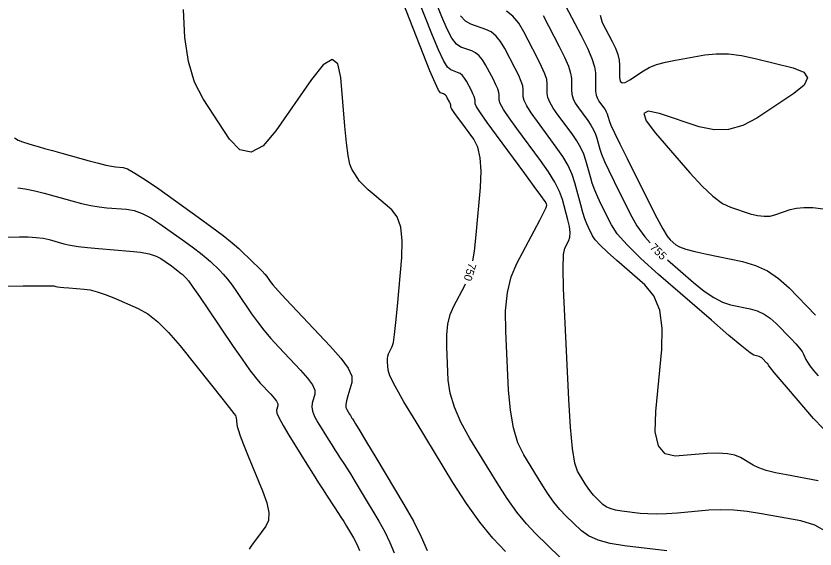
# Model space of a CAD drawing. Extents: x 2082232 to 2083549, y 592624 to 593832.
# Drawn here: x 2082893.7 to 2082963.1, y 592676 to 592722.3 of the extents above; entities that cross this region are included whole.
import ezdxf

# ---------------------------------------------------------------- set-up
doc = ezdxf.new("R2010")
doc.units = 0
doc.layers.add('DT_X_Contour_Major', color=7, linetype='Continuous')
doc.layers.add('DT_X_Contour_Minor', color=7, linetype='Continuous')

msp = doc.modelspace()

# ---------------------------------------------------------------- linework, layer by layer
at = {"layer": 'DT_X_Contour_Major'}
for points in [[(2082933.387, 592701.024), (2082933.537, 592701.855), (2082933.699, 592703.285), (2082934.055, 592707.388), (2082934.119, 592708.806), (2082934.043, 592709.982), (2082933.829, 592710.916), (2082933.476, 592711.609), (2082932.348, 592713.133), (2082931.977, 592713.639), (2082931.713, 592714.015), (2082931.555, 592714.259), (2082931.502, 592714.373), (2082931.502, 592714.503), (2082931.493, 592714.562), (2082931.468, 592714.641), (2082931.425, 592714.742), (2082931.366, 592714.862), (2082931.184, 592715.212), (2082931.112, 592715.331), (2082931.033, 592715.425), (2082930.947, 592715.495), (2082930.855, 592715.541), (2082930.598, 592715.63), (2082930.431, 592715.867), (2082930.125, 592716.511), (2082929.679, 592717.561), (2082929.093, 592719.019), (2082927.345, 592723.448)], [(2082939.508, 592722.362), (2082940.911, 592719.665), (2082941.372, 592718.734), (2082941.7, 592717.961), (2082941.897, 592717.348), (2082941.963, 592716.893), (2082941.961, 592715.894), (2082941.999, 592715.514), (2082942.113, 592715.126), (2082942.304, 592714.727), (2082942.571, 592714.319), (2082943.385, 592713.219), (2082943.664, 592712.813), (2082943.891, 592712.422), (2082944.065, 592712.045), (2082944.187, 592711.682), (2082944.442, 592710.734), (2082944.592, 592710.292), (2082944.849, 592709.674), (2082945.213, 592708.881), (2082945.685, 592707.914), (2082947.086, 592705.102), (2082947.664, 592704.076), (2082948.35, 592703.106), (2082948.809, 592702.577)], [(2082893.872, 592707.366), (2082894.103, 592707.352), (2082894.654, 592707.262), (2082895.342, 592707.11), (2082896.166, 592706.895), (2082898.547, 592706.237), (2082899.407, 592706.015), (2082900.204, 592705.842), (2082900.937, 592705.718), (2082901.606, 592705.643), (2082903.304, 592705.507), (2082903.963, 592705.39), (2082904.666, 592705.141), (2082905.413, 592704.759), (2082906.205, 592704.245), (2082908.373, 592702.698), (2082909.122, 592702.155), (2082909.743, 592701.686), (2082910.235, 592701.291), (2082910.599, 592700.969), (2082911.398, 592700.21), (2082911.718, 592699.874), (2082912.081, 592699.436), (2082912.487, 592698.896), (2082912.934, 592698.253), (2082914.184, 592696.403), (2082914.683, 592695.702), (2082915.243, 592694.987), (2082915.863, 592694.258), (2082916.543, 592693.515), (2082918.437, 592691.516), (2082919.047, 592690.823), (2082919.457, 592690.245), (2082919.667, 592689.78), (2082919.677, 592689.429), (2082919.436, 592688.647), (2082919.399, 592688.322), (2082919.469, 592687.934), (2082919.647, 592687.484), (2082919.932, 592686.971), (2082920.835, 592685.519), (2082921.15, 592685.013), (2082921.421, 592684.584), (2082921.645, 592684.231), (2082921.824, 592683.955), (2082922.24, 592683.32), (2082922.448, 592682.993), (2082922.76, 592682.485), (2082923.175, 592681.799), (2082923.695, 592680.932), (2082925.22, 592678.383), (2082925.75, 592677.438), (2082926.196, 592676.514), (2082926.56, 592675.613)], [(2082950.305, 592701.107), (2082952.581, 592699.129), (2082953.495, 592698.387), (2082954.332, 592697.819), (2082955.093, 592697.424), (2082955.776, 592697.202), (2082957.496, 592696.842), (2082958.12, 592696.662), (2082958.703, 592696.392), (2082959.244, 592696.031), (2082959.744, 592695.58), (2082961.023, 592694.256), (2082961.452, 592693.8), (2082961.78, 592693.423), (2082962.008, 592693.125), (2082962.136, 592692.906), (2082962.341, 592692.43), (2082962.466, 592692.207), (2082962.686, 592691.896), (2082963, 592691.497), (2082963.41, 592691.011)], [(2082940.965, 592675.261), (2082938.854, 592677.293), (2082938.051, 592678.141), (2082937.224, 592679.161), (2082936.375, 592680.353), (2082935.503, 592681.717), (2082933.147, 592685.583), (2082932.367, 592686.988), (2082931.794, 592688.302), (2082931.43, 592689.524), (2082931.272, 592690.656), (2082931.13, 592693.554), (2082931.128, 592694.589), (2082931.23, 592695.52), (2082931.436, 592696.347), (2082931.746, 592697.071), (2082932.709, 592698.864), (2082932.777, 592699.022)]]:
    msp.add_lwpolyline(points, dxfattribs=at)
at = {"layer": 'DT_X_Contour_Minor'}
for points in [[(2082964.259, 592677.403), (2082963.125, 592678.04), (2082961.897, 592678.408), (2082958.495, 592679.03), (2082957.251, 592679.223), (2082956.072, 592679.336), (2082954.958, 592679.369), (2082953.907, 592679.321), (2082951.193, 592679.086), (2082950.228, 592679.018), (2082949.366, 592678.99), (2082948.609, 592679.003), (2082947.955, 592679.055), (2082946.352, 592679.25), (2082945.798, 592679.34), (2082945.339, 592679.466), (2082944.974, 592679.627), (2082944.704, 592679.824), (2082944.111, 592680.395), (2082943.885, 592680.633), (2082943.653, 592680.92), (2082943.414, 592681.255), (2082943.169, 592681.638), (2082942.506, 592682.725), (2082942.272, 592683.421), (2082942.067, 592684.693), (2082941.89, 592686.542), (2082941.742, 592688.967), (2082941.386, 592696.204), (2082941.286, 592698.609), (2082941.253, 592700.398), (2082941.286, 592701.571), (2082941.386, 592702.128), (2082941.742, 592702.79), (2082941.837, 592703.09), (2082941.854, 592703.492), (2082941.794, 592703.996), (2082941.655, 592704.602), (2082941.183, 592706.356), (2082940.932, 592707.062), (2082940.532, 592707.864), (2082939.983, 592708.763), (2082939.286, 592709.757), (2082937.228, 592712.538), (2082936.553, 592713.473), (2082936.071, 592714.192), (2082935.782, 592714.695), (2082935.685, 592714.982), (2082935.686, 592715.459), (2082935.655, 592715.676), (2082935.561, 592715.969), (2082935.404, 592716.338), (2082935.184, 592716.783), (2082934.513, 592718.072), (2082934.249, 592718.51), (2082933.959, 592718.858), (2082933.643, 592719.116), (2082933.301, 592719.285), (2082932.354, 592719.613), (2082931.985, 592719.87), (2082931.586, 592720.394), (2082931.159, 592721.185), (2082930.702, 592722.245), (2082929.447, 592725.425)], [(2082950.244, 592675.792), (2082946.59, 592676.234), (2082945.327, 592676.441), (2082944.281, 592676.727), (2082943.45, 592677.095), (2082942.835, 592677.542), (2082941.482, 592678.844), (2082940.968, 592679.387), (2082940.438, 592680.04), (2082939.895, 592680.804), (2082939.336, 592681.677), (2082937.826, 592684.154), (2082937.32, 592685.204), (2082936.931, 592686.497), (2082936.66, 592688.033), (2082936.507, 592689.812), (2082936.258, 592694.879), (2082936.247, 592696.674), (2082936.403, 592698.259), (2082936.724, 592699.633), (2082937.21, 592700.798), (2082938.73, 592703.624), (2082939.226, 592704.557), (2082939.577, 592705.24), (2082939.782, 592705.67), (2082939.841, 592705.849), (2082939.802, 592705.991), (2082939.674, 592706.195), (2082939.317, 592706.698), (2082938.732, 592707.501), (2082937.92, 592708.604), (2082935.447, 592711.944), (2082934.636, 592713.055), (2082934.057, 592713.88), (2082933.709, 592714.421), (2082933.594, 592714.677), (2082933.594, 592714.981), (2082933.574, 592715.119), (2082933.514, 592715.305), (2082933.415, 592715.54), (2082933.275, 592715.823), (2082932.849, 592716.642), (2082932.68, 592716.921), (2082932.496, 592717.142), (2082932.295, 592717.306), (2082932.078, 592717.413), (2082931.476, 592717.621), (2082931.208, 592717.868), (2082930.856, 592718.452), (2082930.419, 592719.373), (2082929.898, 592720.632), (2082928.396, 592724.436)], [(2082941.173, 592723.792), (2082942.82, 592720.626), (2082943.361, 592719.532), (2082943.747, 592718.625), (2082943.978, 592717.905), (2082944.055, 592717.371), (2082944.053, 592716.198), (2082944.071, 592715.788), (2082944.127, 592715.437), (2082944.22, 592715.145), (2082944.352, 592714.913), (2082944.752, 592714.372), (2082944.889, 592714.173), (2082945, 592713.981), (2082945.086, 592713.796), (2082945.145, 592713.618), (2082945.271, 592713.152), (2082945.402, 592712.819), (2082945.701, 592712.168), (2082946.169, 592711.198), (2082946.806, 592709.911), (2082948.727, 592706.055), (2082949.38, 592704.77), (2082949.9, 592703.805), (2082950.287, 592703.162), (2082950.54, 592702.839), (2082951.037, 592702.407), (2082951.345, 592702.235), (2082951.897, 592702.043), (2082952.692, 592701.83), (2082953.731, 592701.597), (2082956.827, 592700.95), (2082957.95, 592700.625), (2082958.999, 592700.139), (2082959.974, 592699.489), (2082960.874, 592698.677), (2082963.174, 592696.295)], [(2082936.226, 592675.742), (2082935.134, 592676.895), (2082934.01, 592678.281), (2082932.856, 592679.902), (2082931.67, 592681.756), (2082928.467, 592687.013), (2082927.414, 592688.771), (2082926.658, 592690.106), (2082926.199, 592691.016), (2082926.037, 592691.501), (2082926.001, 592692.229), (2082926.001, 592692.489), (2082926.027, 592692.723), (2082926.078, 592692.931), (2082926.156, 592693.112), (2082926.398, 592693.563), (2082926.495, 592693.909), (2082926.603, 592694.61), (2082926.723, 592695.666), (2082926.855, 592697.077), (2082927.223, 592701.313), (2082927.272, 592702.763), (2082927.143, 592703.937), (2082926.838, 592704.835), (2082926.355, 592705.458), (2082924.832, 592706.749), (2082924.31, 592707.207), (2082923.889, 592707.612), (2082923.568, 592707.964), (2082923.347, 592708.263), (2082922.891, 592708.991), (2082922.725, 592709.429), (2082922.57, 592710.197), (2082922.424, 592711.295), (2082922.289, 592712.723), (2082921.942, 592716.971), (2082921.684, 592718.155), (2082921.169, 592718.523), (2082920.399, 592718.073), (2082919.373, 592716.806), (2082916.296, 592712.338), (2082915.178, 592711.036), (2082914.134, 592710.48), (2082913.164, 592710.672), (2082912.267, 592711.609), (2082909.973, 592715.106), (2082909.221, 592716.574), (2082908.684, 592718.357), (2082908.363, 592720.455), (2082908.257, 592722.868)], [(2082963.831, 592686.443), (2082963.016, 592687.311), (2082960.816, 592689.865), (2082960.092, 592690.708), (2082959.571, 592691.32), (2082959.251, 592691.701), (2082959.135, 592691.852), (2082959.094, 592691.948), (2082959.068, 592691.991), (2082959.023, 592692.051), (2082958.957, 592692.126), (2082958.871, 592692.218), (2082958.615, 592692.483), (2082958.515, 592692.573), (2082958.407, 592692.645), (2082958.29, 592692.699), (2082958.165, 592692.735), (2082957.821, 592692.807), (2082957.493, 592693.018), (2082956.768, 592693.595), (2082955.645, 592694.539), (2082954.125, 592695.85), (2082949.542, 592699.835), (2082947.997, 592701.225), (2082946.799, 592702.408), (2082945.948, 592703.382), (2082945.444, 592704.149), (2082944.564, 592705.917), (2082944.257, 592706.565), (2082943.996, 592707.18), (2082943.782, 592707.764), (2082943.614, 592708.316), (2082943.229, 592709.747), (2082943.045, 592710.294), (2082942.782, 592710.863), (2082942.44, 592711.453), (2082942.019, 592712.065), (2082940.79, 592713.725), (2082940.387, 592714.309), (2082940.099, 592714.814), (2082939.926, 592715.241), (2082939.869, 592715.59), (2082939.87, 592716.415), (2082939.817, 592716.79), (2082939.654, 592717.297), (2082939.382, 592717.935), (2082939.002, 592718.705), (2082937.843, 592720.932), (2082937.386, 592721.689), (2082936.885, 592722.291), (2082936.338, 592722.737)], [(2082963.398, 592681.901), (2082960.653, 592682.395), (2082959.7, 592682.588), (2082958.902, 592682.796), (2082958.258, 592683.02), (2082957.769, 592683.259), (2082956.67, 592683.918), (2082956.179, 592684.124), (2082955.531, 592684.248), (2082954.726, 592684.291), (2082953.764, 592684.253), (2082950.988, 592684.042), (2082950.102, 592684.224), (2082949.524, 592684.931), (2082949.255, 592686.162), (2082949.293, 592687.918), (2082949.809, 592693.297), (2082949.863, 592695.162), (2082949.639, 592696.722), (2082949.138, 592697.977), (2082948.359, 592698.928), (2082945.91, 592701.057), (2082945.09, 592701.789), (2082944.465, 592702.39), (2082944.037, 592702.859), (2082943.803, 592703.196), (2082943.443, 592703.921), (2082943.3, 592704.248), (2082943.143, 592704.687), (2082942.972, 592705.237), (2082942.786, 592705.898), (2082942.271, 592707.811), (2082942.025, 592708.543), (2082941.673, 592709.303), (2082941.216, 592710.093), (2082940.652, 592710.911), (2082939.009, 592713.132), (2082938.47, 592713.891), (2082938.085, 592714.503), (2082937.854, 592714.968), (2082937.777, 592715.286), (2082937.778, 592715.937), (2082937.736, 592716.233), (2082937.607, 592716.633), (2082937.393, 592717.137), (2082937.093, 592717.744), (2082936.178, 592719.502), (2082935.818, 592720.1), (2082935.422, 592720.575), (2082934.99, 592720.927), (2082934.524, 592721.156), (2082933.233, 592721.604), (2082932.761, 592721.871), (2082932.317, 592722.335)], [(2082944.456, 592722.378), (2082944.637, 592721.765), (2082945.501, 592720.105), (2082945.784, 592719.509), (2082945.986, 592718.968), (2082946.107, 592718.482), (2082946.147, 592718.049), (2082946.146, 592716.968), (2082946.201, 592716.651), (2082946.368, 592716.51), (2082946.646, 592716.546), (2082947.037, 592716.758), (2082948.227, 592717.558), (2082948.737, 592717.842), (2082949.372, 592718.091), (2082950.135, 592718.306), (2082951.023, 592718.487), (2082953.561, 592718.926), (2082954.549, 592719.03), (2082955.607, 592719.016), (2082956.736, 592718.883), (2082957.937, 592718.63), (2082961.233, 592717.797), (2082962.164, 592717.424), (2082962.484, 592716.927), (2082962.194, 592716.309), (2082961.293, 592715.567), (2082958.078, 592713.426), (2082956.862, 592712.778), (2082955.624, 592712.438), (2082954.363, 592712.406), (2082953.081, 592712.683), (2082949.634, 592713.833), (2082948.642, 592714.049), (2082948.253, 592713.835), (2082948.467, 592713.19), (2082949.283, 592712.115), (2082952.264, 592708.674), (2082953.322, 592707.519), (2082954.263, 592706.634), (2082955.085, 592706.02), (2082955.788, 592705.677), (2082957.507, 592705.123), (2082958.13, 592704.961), (2082958.709, 592704.894), (2082959.243, 592704.919), (2082959.734, 592705.038), (2082960.983, 592705.48), (2082961.513, 592705.609), (2082962.168, 592705.664), (2082962.946, 592705.646), (2082963.849, 592705.553)], [(2082893.575, 592711.707), (2082893.909, 592711.505), (2082894.259, 592711.367), (2082895.212, 592711.086), (2082895.636, 592710.963), (2082896.192, 592710.805), (2082896.88, 592710.613), (2082897.7, 592710.385), (2082900.064, 592709.732), (2082900.872, 592709.516), (2082901.521, 592709.355), (2082902.012, 592709.25), (2082902.345, 592709.202), (2082903.023, 592709.148), (2082903.406, 592709.016), (2082904.047, 592708.659), (2082904.947, 592708.077), (2082906.105, 592707.271), (2082909.538, 592704.823), (2082910.724, 592703.963), (2082911.706, 592703.22), (2082912.485, 592702.594), (2082913.061, 592702.085), (2082914.325, 592700.884), (2082914.754, 592700.47), (2082915.091, 592700.128), (2082915.337, 592699.858), (2082915.491, 592699.66), (2082915.782, 592699.23), (2082916.011, 592698.948), (2082916.483, 592698.421), (2082917.196, 592697.651), (2082918.151, 592696.638), (2082921.019, 592693.611), (2082921.943, 592692.562), (2082922.563, 592691.686), (2082922.881, 592690.982), (2082922.896, 592690.451), (2082922.531, 592689.266), (2082922.422, 592688.859), (2082922.371, 592688.526), (2082922.376, 592688.268), (2082922.439, 592688.084), (2082922.682, 592687.693), (2082922.767, 592687.557), (2082922.84, 592687.441), (2082922.9, 592687.346), (2082922.948, 592687.272), (2082923.06, 592687.101), (2082923.211, 592686.854), (2082923.581, 592686.24), (2082924.168, 592685.26), (2082924.974, 592683.914), (2082927.413, 592679.834), (2082928.248, 592678.368), (2082928.925, 592677.03), (2082929.442, 592675.819)], [(2082891.876, 592703.082), (2082894.011, 592703.111), (2082894.772, 592703.105), (2082895.453, 592703.062), (2082896.054, 592702.983), (2082896.576, 592702.867), (2082897.862, 592702.512), (2082898.412, 592702.385), (2082899.096, 592702.272), (2082899.914, 592702.171), (2082900.867, 592702.083), (2082903.586, 592701.866), (2082904.521, 592701.764), (2082905.285, 592701.623), (2082905.88, 592701.441), (2082906.304, 592701.219), (2082907.209, 592700.574), (2082907.521, 592700.347), (2082907.78, 592700.152), (2082907.985, 592699.987), (2082908.137, 592699.852), (2082908.47, 592699.536), (2082908.683, 592699.279), (2082909.072, 592698.745), (2082909.637, 592697.933), (2082910.377, 592696.845), (2082912.587, 592693.575), (2082913.355, 592692.456), (2082914.003, 592691.553), (2082914.529, 592690.865), (2082914.935, 592690.393), (2082915.855, 592689.422), (2082916.152, 592689.085), (2082916.351, 592688.804), (2082916.453, 592688.578), (2082916.458, 592688.408), (2082916.341, 592688.027), (2082916.375, 592687.785), (2082916.568, 592687.342), (2082916.917, 592686.7), (2082917.425, 592685.858), (2082918.987, 592683.346), (2082919.534, 592682.47), (2082920.001, 592681.726), (2082920.39, 592681.116), (2082920.699, 592680.638), (2082921.419, 592679.539), (2082921.684, 592679.131), (2082921.939, 592678.73), (2082922.183, 592678.337), (2082922.416, 592677.951), (2082923.026, 592676.931), (2082923.238, 592676.553), (2082923.417, 592676.184), (2082923.562, 592675.824)], [(2082890.987, 592698.798), (2082894.333, 592698.845), (2082895.44, 592698.858), (2082896.252, 592698.861), (2082896.767, 592698.855), (2082896.987, 592698.84), (2082897.178, 592698.787), (2082897.303, 592698.765), (2082897.532, 592698.738), (2082897.867, 592698.706), (2082898.308, 592698.669), (2082899.622, 592698.564), (2082900.153, 592698.486), (2082900.76, 592698.333), (2082901.442, 592698.104), (2082902.201, 592697.799), (2082904.326, 592696.885), (2082905.151, 592696.425), (2082906.032, 592695.728), (2082906.97, 592694.797), (2082907.965, 592693.629), (2082910.693, 592690.202), (2082911.59, 592689.073), (2082912.235, 592688.256), (2082912.628, 592687.75), (2082912.769, 592687.557), (2082912.808, 592687.458), (2082912.823, 592687.405), (2082912.84, 592687.321), (2082912.857, 592687.205), (2082912.876, 592687.058), (2082912.927, 592686.623), (2082913.002, 592686.339), (2082913.188, 592685.813), (2082913.485, 592685.045), (2082913.892, 592684.035), (2082915.128, 592681.02), (2082915.494, 592679.98), (2082915.666, 592679.119), (2082915.644, 592678.439), (2082915.429, 592677.938), (2082914.595, 592676.844), (2082914.318, 592676.469), (2082914.109, 592676.166), (2082913.97, 592675.933)]]:
    msp.add_lwpolyline(points, dxfattribs=at)

# ---------------------------------------------------------------- texts
at = {"layer": 'DT_X_Contour_Major'}
for s, rotation, p in [('755', 315.50989, (2082948.725, 592702.124)), ('750', 253.04615, (2082933.047, 592700.892))]:
    msp.add_text(s, height=0.7, rotation=rotation, dxfattribs=at).set_placement(p)

doc.saveas('drawing.dxf')
